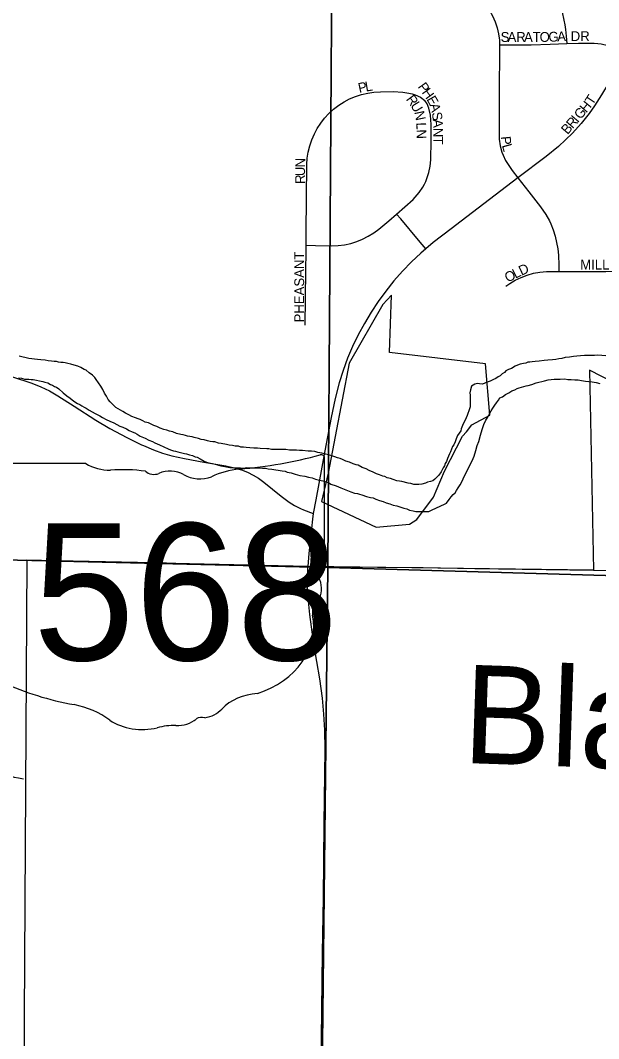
# Model space of a CAD drawing. Extents: x 1587405 to 1714697, y 1028970 to 1155083.
# Drawn here: x 1659980 to 1662922, y 1105700 to 1110877 of the extents above; entities that cross this region are included whole.
import ezdxf

# ---------------------------------------------------------------- set-up
doc = ezdxf.new("R2010")
doc.units = 0
for name, color, linetype in [('GM_X_City_Street', 7, 'Continuous'), ('GM_X_City_Street_Text', 7, 'Continuous'), ('GM_X_Corporation', 7, 'Continuous'), ('GM_X_County_Road', 7, 'Continuous'), ('GM_X_Major_River', 7, 'Continuous'), ('GM_X_Major_River_Text', 7, 'Continuous'), ('GM_X_Section', 7, 'Continuous'), ('GM_X_State_Location', 7, 'Continuous'), ('GM_X_State_Route', 7, 'Continuous'), ('GM_X_State_Shield', 7, 'Continuous')]:
    doc.layers.add(name, color=color, linetype=linetype)

msp = doc.modelspace()

# ---------------------------------------------------------------- linework, layer by layer
at = {"layer": 'GM_X_City_Street'}
for points in [[(1662541.8, 1111253.8), (1662567.2, 1111225.2), (1662598.7, 1111188.4), (1662624.1, 1111152.5), (1662654.1, 1111106.7), (1662677, 1111066.1), (1662690.8, 1111036.7), (1662699.9, 1111018.6), (1662714.3, 1110985.4), (1662724.1, 1110957.6), (1662729.8, 1110939.6), (1662735.2, 1110918.7), (1662745, 1110878.2), (1662749.1, 1110854.5), (1662752.4, 1110829.8), (1662755.8, 1110797), (1662759.4, 1110759.1)], [(1662126.5, 1111092.8), (1662154.3, 1111086.7), (1662185.9, 1111077.4), (1662215.1, 1111066.4), (1662230.4, 1111060.1), (1662244.1, 1111052.3), (1662270.7, 1111034.7), (1662306.2, 1111004.1), (1662328, 1110979.7), (1662348.3, 1110954.4), (1662366.1, 1110927.4), (1662381.9, 1110899.1), (1662395.3, 1110869.8), (1662405.5, 1110839), (1662412.6, 1110807.5), (1662416.8, 1110775.3), (1662418, 1110751.6)], [(1662418, 1110751.6), (1662415.3, 1110487.8), (1662415.1, 1110272.3), (1662420.1, 1110239.5), (1662429.3, 1110206.6), (1662435.5, 1110190.5), (1662448.4, 1110164.2), (1662481.1, 1110113.6), (1662511.3, 1110075.5)], [(1662418, 1110751.6), (1662579.1, 1110752.7), (1662674.7, 1110756.2), (1662759.4, 1110759.1)], [(1663046.3, 1110723.6), (1663001.8, 1110615.9), (1662992, 1110597.5), (1662969.6, 1110553.9), (1662936.9, 1110497.5), (1662901.3, 1110442.7), (1662872.7, 1110403), (1662831.9, 1110351.9), (1662788.3, 1110303.4), (1662753.7, 1110268.7), (1662717.5, 1110235.9), (1662654, 1110184.5), (1662511.3, 1110075.5)], [(1662759.4, 1110759.1), (1662819.1, 1110760.8), (1662849, 1110760.8), (1662898.9, 1110761.2), (1662918.2, 1110759.6), (1662933.7, 1110756.7), (1662970.6, 1110748.5), (1663046.3, 1110723.6)], [(1661433.8, 1109732.9), (1661433.2, 1109800.1), (1661437.4, 1110143.3), (1661439.7, 1110175.5), (1661444.6, 1110207.3), (1661452.4, 1110238.6), (1661462.8, 1110269.2), (1661475.6, 1110298.9), (1661490.7, 1110327.4), (1661508.2, 1110354.5), (1661527.9, 1110380), (1661549.8, 1110403.7), (1661573.7, 1110425.3), (1661599.4, 1110444.8), (1661626.6, 1110462.3), (1661655.1, 1110477.4), (1661684.8, 1110489.9), (1661715.5, 1110499.6), (1661747.1, 1110506.6), (1661779, 1110511.3), (1661811.3, 1110513.5), (1661876.5, 1110514.2), (1661925.1, 1110511.8), (1661956.9, 1110507.3), (1661972.4, 1110503.5), (1661987.6, 1110498.7), (1662015.4, 1110486.1), (1662036.9, 1110470)], [(1661894, 1109892.1), (1661977.7, 1109965.5), (1661989, 1109977), (1662009.3, 1110002.1), (1662027.3, 1110029.1), (1662035.2, 1110043.2), (1662042.2, 1110057.7), (1662048.3, 1110072.6), (1662057.8, 1110103.5), (1662064.5, 1110135.2), (1662067.9, 1110167.3), (1662070.3, 1110265.7), (1662069.3, 1110347.2), (1662066.1, 1110393.8), (1662057.6, 1110429.6), (1662049.5, 1110452), (1662036.9, 1110470)], [(1662511.3, 1110075.5), (1662221.8, 1109856.1)], [(1662511.3, 1110075.5), (1662566.5, 1110005), (1662626, 1109928.8), (1662652.4, 1109889.1), (1662671.3, 1109857.7), (1662678.2, 1109842.3), (1662690.1, 1109811.2), (1662700, 1109779.8), (1662707.4, 1109748), (1662713.3, 1109715.3), (1662717.2, 1109682.1), (1662719.5, 1109632.4), (1662719.7, 1109600.5)], [(1661433.8, 1109732.9), (1661482.1, 1109732), (1661564.1, 1109730.5), (1661596.6, 1109731.8), (1661628.8, 1109735.5), (1661660.5, 1109742.1), (1661691.5, 1109751.8), (1661721.3, 1109764.3), (1661750.1, 1109779.3), (1661777.8, 1109796.3), (1661804.1, 1109815.4), (1661854.3, 1109857.4), (1661894, 1109892.1)], [(1662042.9, 1109715.2), (1662005.7, 1109759.4), (1661914.9, 1109867.3), (1661894, 1109892.1)], [(1662221.8, 1109856.1), (1662171, 1109817.5), (1662080.3, 1109746.8), (1662042.9, 1109715.2)], [(1661429.1, 1109327.6), (1661431.7, 1109604), (1661434, 1109702), (1661433.8, 1109732.9)], [(1662042.9, 1109715.2), (1662017.6, 1109693.7), (1661969.5, 1109648.8), (1661923.7, 1109601.6), (1661880.3, 1109552.1), (1661839.2, 1109500.6), (1661800.5, 1109447.5), (1661764.1, 1109392.7), (1661730.1, 1109336.3), (1661698.9, 1109278.4), (1661670.3, 1109219.1), (1661644.7, 1109158.4), (1661622.2, 1109096.6), (1661602.6, 1109033.8), (1661581.9, 1108954.2), (1661561.4, 1108857.9), (1661529.6, 1108687.9)], [(1662450.1, 1109525.4), (1662469.1, 1109539), (1662497.6, 1109555.7), (1662527.5, 1109569.9), (1662558.4, 1109581.6), (1662590.2, 1109590.6), (1662622.7, 1109596.6), (1662655.6, 1109599.2), (1662719.7, 1109600.5)], [(1662719.7, 1109600.5), (1663085.7, 1109600.5)], [(1659890.8, 1109080.8), (1659946.4, 1109063.2), (1660039.6, 1109031.9), (1660085.2, 1109014.1), (1660129.2, 1108993), (1660171.4, 1108968.5), (1660253.8, 1108914.5), (1660364.8, 1108844), (1660435.7, 1108802.3), (1660522.5, 1108755.2), (1660596.5, 1108719.3), (1660606.9, 1108714.9)], [(1660606.9, 1108714.9), (1660657.2, 1108693.5), (1660703.8, 1108676.6), (1660751.3, 1108662.5), (1660815.7, 1108648.6), (1660912.9, 1108631.3), (1661025.9, 1108611.1), (1661061.7, 1108603)], [(1661529.6, 1108687.9), (1661482.9, 1108438.8), (1661470.3, 1108369.9)], [(1661061.7, 1108603), (1661073.7, 1108600.2), (1661104.8, 1108591), (1661135, 1108579.4), (1661164, 1108565.2), (1661191.7, 1108548.4), (1661218.1, 1108529.4), (1661307.4, 1108457.1), (1661347.2, 1108427.6), (1661375.2, 1108409.9), (1661404.9, 1108394.6), (1661421.1, 1108388.9), (1661470.3, 1108369.9)], [(1661470.3, 1108369.9), (1661466.4, 1108340.5), (1661460.4, 1108292.5), (1661454.9, 1108243.8), (1661451.9, 1108211.2), (1661447.5, 1108165.4), (1661443.2, 1108100.6)], [(1659762.4, 1107188), (1659852.3, 1107091.3), (1659872.8, 1107072.4), (1659894.2, 1107054.7), (1659918.5, 1107040.7), (1659933.9, 1107034), (1659949.7, 1107029), (1659970.4, 1107025.2), (1659996.9, 1107020.8)]]:
    msp.add_lwpolyline(points, dxfattribs=at)
at = {"layer": 'GM_X_Corporation'}
msp.add_lwpolyline([(1661512.3, 1108430.8), (1661790.4, 1108299.7), (1661959.8, 1108314.6), (1661997.1, 1108339.8), (1662081.3, 1108451.7), (1662138, 1108585.2), (1662228.7, 1108763.5), (1662249.6, 1108785.1), (1662277.2, 1108820.6), (1662367.5, 1108868.7), (1662346.6, 1109130.7), (1661858.4, 1109187.2), (1661868.6, 1109479.2), (1661823.6, 1109432), (1661652.7, 1109133.7), (1661545.5, 1108575.1)], close=True, dxfattribs=at)
msp.add_lwpolyline([(1663004.5, 1109032.1), (1662875.8, 1109099), (1662896.1, 1108080.8), (1661443.2, 1108100.6), (1660013.6, 1108132.7), (1659992.5, 1104646)], dxfattribs=at)
at = {"layer": 'GM_X_County_Road'}
msp.add_lwpolyline([(1661504.1, 1104972.2), (1661517.3, 1106136.7), (1661521.5, 1106415.5), (1661525.4, 1106792.8), (1661529.9, 1107170), (1661528.4, 1107268.2), (1661524.2, 1107349.9), (1661516.6, 1107431.3), (1661503.2, 1107528.6), (1661472.8, 1107704.5), (1661452, 1107856.7), (1661445.2, 1107923.5), (1661441.4, 1107990.6), (1661441.7, 1108050.6), (1661442.3, 1108072.5), (1661443.2, 1108100.6)], dxfattribs=at)
at = {"layer": 'GM_X_Major_River'}
for points in [[(1659987.3, 1109166), (1659975.2, 1109170.1)], [(1661548, 1108667.4), (1661532, 1108671.6), (1661513.9, 1108675.9), (1661493.8, 1108680.2), (1661477.7, 1108684.4), (1661461.7, 1108686.6), (1661443.5, 1108686.8), (1661415.4, 1108689.2), (1661399.3, 1108689.4), (1661385.2, 1108691.6), (1661373.1, 1108691.8), (1661361, 1108691.9), (1661348.9, 1108692.1), (1661330.8, 1108694.3), (1661312.7, 1108694.6), (1661294.6, 1108694.8), (1661276.5, 1108695.1), (1661258.3, 1108695.3), (1661244.3, 1108697.5), (1661234.2, 1108697.6), (1661200, 1108700.1), (1661185.9, 1108702.3), (1661167.8, 1108702.5), (1661147.6, 1108702.8), (1661129.6, 1108705), (1661115.5, 1108707.2), (1661101.4, 1108707.4), (1661089.3, 1108711.6), (1661073.2, 1108711.8), (1661059.2, 1108716), (1661043.1, 1108716.2), (1661029, 1108720.4), (1661000.9, 1108724.8), (1660988.8, 1108726.9), (1660968.8, 1108733.2), (1660958.7, 1108733.4), (1660946.6, 1108735.5), (1660932.6, 1108739.7), (1660914.5, 1108744), (1660900.4, 1108746.2), (1660886.4, 1108750.4), (1660864.3, 1108756.7), (1660854.3, 1108758.8), (1660842.2, 1108761), (1660830.2, 1108763.2), (1660820.1, 1108765.3), (1660808.1, 1108769.5), (1660796, 1108771.7), (1660773.9, 1108776), (1660755.9, 1108784.2), (1660739.8, 1108788.5), (1660725.8, 1108792.7), (1660709.7, 1108796.9), (1660691.7, 1108803.2), (1660673.7, 1108811.4), (1660659.6, 1108817.6), (1660645.6, 1108823.9), (1660631.6, 1108830.1), (1660615.5, 1108834.3), (1660603.5, 1108840.5), (1660589.5, 1108846.7), (1660579.5, 1108850.8), (1660565.5, 1108855.1), (1660547.4, 1108863.3), (1660531.4, 1108871.6), (1660515.4, 1108879.8), (1660501.4, 1108888), (1660465.4, 1108908.6), (1660453.5, 1108920.8), (1660437.6, 1108937.1), (1660427.7, 1108949.3), (1660417.8, 1108965.5), (1660407.9, 1108981.7), (1660400.1, 1108999.8), (1660390.2, 1109016.1), (1660378.4, 1109034.3), (1660366.5, 1109050.5), (1660358.6, 1109060.7), (1660346.6, 1109072.9), (1660330.7, 1109085.1), (1660314.7, 1109097.4), (1660304.7, 1109101.6), (1660288.7, 1109111.8), (1660272.7, 1109118), (1660254.6, 1109124.3), (1660236.6, 1109128.6), (1660222.5, 1109132.8), (1660208.4, 1109135), (1660198.4, 1109137.1), (1660186.3, 1109137.3), (1660174.3, 1109139.4), (1660164.2, 1109141.6), (1660152.1, 1109141.7), (1660138.1, 1109143.9), (1660122, 1109146.1), (1660105.9, 1109148.4), (1660083.8, 1109150.7), (1660067.7, 1109152.9), (1660023.4, 1109157.5), (1660009.4, 1109161.7), (1659987.3, 1109166)], [(1662750.7, 1109161.9), (1662734.6, 1109158.1), (1662718.4, 1109156.3), (1662704.3, 1109152.5), (1662686.1, 1109150.7), (1662663.9, 1109149), (1662643.8, 1109147.2), (1662619.6, 1109143.6), (1662599.4, 1109141.8), (1662583.3, 1109140), (1662571.2, 1109138.2), (1662561.1, 1109138.3), (1662551, 1109134.4), (1662538.9, 1109132.6), (1662522.7, 1109128.8), (1662508.5, 1109122.9), (1662496.4, 1109119), (1662478.1, 1109107.2), (1662463.9, 1109101.4), (1662449.8, 1109095.6), (1662443.6, 1109085.6), (1662431.4, 1109079.7), (1662421.2, 1109069.8), (1662411.1, 1109063.9), (1662398.9, 1109056), (1662386.7, 1109050.2), (1662370.5, 1109042.3), (1662354.4, 1109036.5), (1662330.1, 1109026.8), (1662316, 1109029), (1662303.9, 1109031.2), (1662291.8, 1109027.3), (1662275.6, 1109017.5), (1662269.3, 1108997.5), (1662267.1, 1108983.4), (1662268.9, 1108971.3), (1662268.8, 1108961.3), (1662268.6, 1108949.3), (1662268.5, 1108939.2), (1662268.3, 1108923.1), (1662268.2, 1108911.1), (1662264, 1108901.1), (1662253.5, 1108867.1), (1662247.3, 1108855.1), (1662241.1, 1108841.1), (1662232.8, 1108825.2), (1662222.4, 1108799.2), (1662220.3, 1108789.2), (1662212.1, 1108777.2), (1662203.9, 1108765.3), (1662197.6, 1108749.3), (1662191.4, 1108733.3), (1662185.2, 1108719.3), (1662179, 1108709.3), (1662172.8, 1108697.4), (1662168.6, 1108683.4), (1662162.4, 1108673.4), (1662158.3, 1108661.4), (1662152.1, 1108649.4), (1662147.8, 1108633.4), (1662141.7, 1108623.5), (1662137.5, 1108611.5), (1662131.3, 1108601.5), (1662121, 1108581.5), (1662108.7, 1108563.6), (1662088.3, 1108543.8), (1662078.1, 1108535.9), (1662066, 1108532), (1662051.8, 1108528.2), (1662041.7, 1108524.3), (1662021.5, 1108518.6), (1662007.4, 1108516.7), (1661997.3, 1108516.9), (1661981.2, 1108517.1), (1661967.2, 1108521.3), (1661953.1, 1108523.5), (1661921, 1108531.9), (1661908.9, 1108534.1), (1661894.8, 1108536.3), (1661876.8, 1108542.6), (1661862.7, 1108546.8), (1661846.7, 1108551), (1661834.7, 1108557.2), (1661824.6, 1108559.3), (1661806.6, 1108565.6), (1661792.6, 1108571.8), (1661774.5, 1108580.1), (1661754.5, 1108588.3), (1661738.5, 1108596.6), (1661718.4, 1108602.9), (1661698.4, 1108615.2), (1661688.4, 1108617.3), (1661672.3, 1108621.6), (1661654.3, 1108629.8), (1661636.3, 1108636.1), (1661618.2, 1108644.4), (1661606.2, 1108648.6), (1661594.2, 1108652.7), (1661580.1, 1108656.9), (1661564.1, 1108663.2), (1661548, 1108667.4)], [(1662980.4, 1109169), (1662916, 1109173.8), (1662899.9, 1109172), (1662883.8, 1109172.2), (1662865.7, 1109172.5), (1662849.6, 1109172.7), (1662829.4, 1109170.9), (1662811.2, 1109169.2), (1662793.1, 1109167.4), (1662772.9, 1109163.6), (1662750.7, 1109161.9)], [(1659971.8, 1109059.7), (1659985.9, 1109057.5), (1660002, 1109053.3), (1660012, 1109053.1), (1660024.1, 1109053), (1660036.2, 1109050.8), (1660046.2, 1109050.7), (1660094.4, 1109040), (1660104.5, 1109037.9), (1660120.5, 1109033.6), (1660134.5, 1109025.4), (1660144.6, 1109021.3), (1660154.6, 1109015.1), (1660164.6, 1109011), (1660176.6, 1109002.8), (1660198.5, 1108982.4), (1660216.4, 1108968.1), (1660234.4, 1108955.8)], [(1661895.2, 1108407.7), (1661905.3, 1108405.6), (1661915.3, 1108401.4), (1661931.3, 1108397.2), (1661945.4, 1108393), (1661959.4, 1108386.8), (1661977.5, 1108382.5), (1661991.6, 1108380.3), (1662001.6, 1108380.2), (1662015.7, 1108380), (1662031.8, 1108379.8), (1662047.9, 1108379.6), (1662058, 1108379.4), (1662074.2, 1108387.3), (1662137, 1108416.6), (1662147.2, 1108422.5), (1662161.5, 1108440.4), (1662171.8, 1108454.3), (1662182, 1108466.2), (1662192.2, 1108474.1), (1662198.3, 1108486.1), (1662206.6, 1108500.1), (1662216.9, 1108516), (1662227.1, 1108533.9), (1662237.5, 1108557.9), (1662251.9, 1108583.8), (1662264.4, 1108611.8), (1662278.8, 1108637.7), (1662289.2, 1108661.7), (1662297.6, 1108689.7), (1662304, 1108715.8), (1662312.3, 1108735.7), (1662320.7, 1108767.8), (1662329.1, 1108795.8), (1662337.5, 1108821.8), (1662347.9, 1108843.8), (1662358.2, 1108859.7), (1662366.4, 1108875.6), (1662374.7, 1108891.6), (1662382.9, 1108905.6), (1662393.2, 1108919.5), (1662401.4, 1108931.4), (1662411.6, 1108945.4), (1662419.8, 1108957.3), (1662432, 1108963.2), (1662448.2, 1108975), (1662464.4, 1108982.9), (1662480.7, 1108992.7), (1662494.9, 1108998.5), (1662507, 1109004.4), (1662517.1, 1109008.3), (1662553.5, 1109017.8), (1662563.6, 1109019.7), (1662581.8, 1109025.5), (1662604.1, 1109033.2), (1662618.2, 1109037.1), (1662632.4, 1109040.9), (1662646.5, 1109044.8), (1662664.7, 1109048.5), (1662680.8, 1109050.3), (1662694.9, 1109052.2), (1662709, 1109052), (1662725.2, 1109051.8), (1662749.3, 1109053.4), (1662765.4, 1109051.2), (1662781.5, 1109051), (1662799.7, 1109048.8), (1662817.8, 1109048.5), (1662833.9, 1109046.3), (1662853.9, 1109042), (1662872, 1109039.8), (1662888.2, 1109039.6), (1662908.2, 1109035.3), (1662928.3, 1109031)], [(1660234.4, 1108955.8), (1660244.3, 1108947.6), (1660258.3, 1108937.4), (1660270.3, 1108929.2), (1660282.3, 1108923.1), (1660292.3, 1108916.9), (1660304.3, 1108910.7), (1660314.3, 1108904.6), (1660330.3, 1108894.3), (1660346.3, 1108886), (1660360.3, 1108877.8), (1660374.3, 1108871.6), (1660384.3, 1108865.5), (1660398.3, 1108857.2), (1660416.3, 1108847), (1660436.3, 1108838.6), (1660456.4, 1108830.4), (1660470.4, 1108822.1), (1660486.4, 1108813.9), (1660502.4, 1108807.7), (1660520.4, 1108799.4), (1660534.4, 1108791.2), (1660548.4, 1108784.9), (1660562.5, 1108778.8), (1660574.5, 1108772.6), (1660590.5, 1108762.3), (1660614.5, 1108751.9), (1660634.5, 1108741.6), (1660652.6, 1108735.4), (1660664.6, 1108729.2), (1660676.6, 1108723), (1660688.6, 1108718.8), (1660732.7, 1108698.2), (1660744.7, 1108694), (1660758.7, 1108687.8), (1660768.8, 1108685.6), (1660780.8, 1108683.5), (1660794.9, 1108679.3), (1660815, 1108675), (1660825, 1108672.8), (1660841.1, 1108668.6), (1660855.1, 1108664.4), (1660869.1, 1108658.2), (1660879.2, 1108656.1), (1660895.2, 1108647.8), (1660915.2, 1108635.5), (1660927.2, 1108631.3), (1660939.2, 1108627.2), (1660957.3, 1108622.9), (1660971.4, 1108620.7), (1660983.4, 1108616.5), (1660999.5, 1108612.3), (1661019.6, 1108608), (1661045.7, 1108603.7), (1661065.8, 1108601.4), (1661083.9, 1108601.1), (1661100, 1108600.9), (1661116.1, 1108600.7), (1661130.3, 1108602.6), (1661142.4, 1108602.4), (1661158.5, 1108602.2), (1661172.6, 1108602), (1661182.6, 1108601.9), (1661192.7, 1108601.7), (1661212.8, 1108599.5), (1661226.9, 1108599.3), (1661241, 1108597.1), (1661259.1, 1108594.8), (1661311.3, 1108586.1), (1661327.4, 1108583.9), (1661337.4, 1108579.8), (1661357.5, 1108575.5), (1661377.6, 1108569.2), (1661401.7, 1108562.8), (1661427.8, 1108558.5), (1661445.9, 1108554.2), (1661464, 1108550), (1661482, 1108543.7), (1661502.1, 1108539.4), (1661518.2, 1108535.2), (1661534.2, 1108531), (1661548.3, 1108526.8), (1661560.3, 1108518.6), (1661586.3, 1108510.2), (1661610.4, 1108499.8), (1661636.4, 1108489.4), (1661660.5, 1108479.1), (1661680.5, 1108472.8), (1661694.6, 1108470.6), (1661704.6, 1108468.5), (1661716.7, 1108464.3), (1661740.7, 1108455.9), (1661760.8, 1108451.6), (1661774.9, 1108449.5), (1661788.9, 1108443.2), (1661806.9, 1108435), (1661825, 1108430.7), (1661841.1, 1108424.5), (1661859.1, 1108418.2), (1661877.1, 1108412), (1661895.2, 1108407.7)]]:
    msp.add_lwpolyline(points, dxfattribs=at)
at = {"layer": 'GM_X_Section'}
for points in [[(1661579.6, 1113384), (1661543.6, 1108095.1), (1656163.1, 1108222.1), (1656195.7, 1113439)], [(1666972.8, 1113204.7), (1666899, 1107940.3), (1661543.6, 1108095.1), (1661579.6, 1113384)], [(1656163.1, 1108222.1), (1661543.6, 1108095.1), (1661485.6, 1102806.5), (1656161.5, 1102928.9)], [(1661543.6, 1108095.1), (1666899, 1107940.3), (1666847.1, 1102659.7), (1661485.6, 1102806.5)]]:
    msp.add_lwpolyline(points, close=True, dxfattribs=at)
at = {"layer": 'GM_X_State_Route'}
for points in [[(1656035.7, 1108199.5), (1656325.2, 1108195.9), (1656356, 1108195.6), (1656552, 1108193.7), (1656869.5, 1108188.3), (1656953.2, 1108186.9), (1656992.7, 1108184.8), (1657126.1, 1108182), (1657172.6, 1108181), (1657520.3, 1108176), (1657699.9, 1108173.4), (1657729.2, 1108173), (1658096.3, 1108167.5), (1658171.1, 1108166.4), (1658334.8, 1108163.8), (1658629.3, 1108158.4), (1659028.2, 1108148.9), (1659349.6, 1108141.1), (1659608.8, 1108137.4), (1659742.5, 1108137.3), (1660013.6, 1108132.7)], [(1660013.6, 1108132.7), (1660167.6, 1108130), (1660576.4, 1108122.3), (1660638.4, 1108120.9)], [(1660638.4, 1108120.9), (1660723.5, 1108119.1), (1661011.4, 1108109), (1661156.6, 1108104.9), (1661167.8, 1108104.8)], [(1661167.8, 1108104.8), (1661443.2, 1108100.6)], [(1661443.2, 1108100.6), (1661533, 1108099.7)], [(1661533, 1108099.7), (1661797.2, 1108097.1)], [(1661797.2, 1108097.1), (1662029.2, 1108094.8), (1662291.4, 1108090.5), (1662896.1, 1108080.8), (1662898, 1108080.7), (1663340.5, 1108071), (1663602.7, 1108064.3), (1663832.2, 1108059.9), (1663856, 1108059.2)]]:
    msp.add_lwpolyline(points, dxfattribs=at)
at = {"layer": 'GM_X_State_Shield'}
for p, q in [((1661527.4, 1108097.3), (1661527.4, 1108650.1)), ((1660314, 1108623.9), (1659804.4, 1108623.9)), ((1661527.3, 1108097.5), (1661527.4, 1108097.3))]:
    msp.add_line(p, q, dxfattribs=at)
for centre, major_axis, start_param, end_param in [((1660907.5, 1110064.4), (1845.5, 0), 4.814394, 5.042369), ((1661508.1, 1108652.4), (19.4, 0), 6.141152, 7.989035), ((1660435.4, 1108746.5), (195.5, 0), 4.042523, 4.731795), ((1660500.2, 1108030.7), (702, 0), 1.404758, 1.657858), ((1660742.4, 1108491.3), (117.3, 0), 0.950623, 2.079405), ((1661142.9, 1108301.2), (371.3, 0), 1.699011, 2.107814), ((1660659.6, 1108613.4), (56.4, 0), 3.836095, 5.185415), ((1660893.8, 1108658.8), (141.1, 0), 4.081561, 5.145723), ((1661523, 1108056.7), (30, 0), 1.883978, 3.671073), ((1661506.8, 1108095.2), (20.7, 0), 5.05454, 6.418171), ((1661332.2, 1107986.9), (180, 0), 5.934695, 6.695948), ((1661596.8, 1107866), (130.9, 0), 2.387724, 3.262537), ((1661010.9, 1107795.7), (461.6, 0), 5.101752, 6.440018), ((1660548.8, 1108437.4), (1332.7, 0), 4.195997, 4.488961), ((1661205.6, 1107252.4), (252.8, 0), 1.647645, 2.488434), ((1660151.5, 1107074.4), (417, 0), 0.823519, 1.323587), ((1660885.3, 1107446.7), (149.1, 0), 4.937069, 5.64225), ((1660602.4, 1107482.9), (264.6, 0), 4.026481, 4.996735), ((1660774.7, 1107403.7), (141, 0), 4.691044, 5.507374), ((1660902.2, 1107301.4), (39.7, 0), 1.147584, 2.315152), ((1660755.3, 1107117.5), (217.4, 0), 1.495662, 1.94098)]:
    msp.add_ellipse(centre, major_axis=major_axis, ratio=0.8, start_param=start_param, end_param=end_param, dxfattribs=at)

# ---------------------------------------------------------------- texts
at = {"layer": 'GM_X_City_Street_Text'}
for s, rotation, p in [('S', 0.0273, (1662423.2, 1110767.1)), ('A', 0, (1662458.4, 1110767.1)), ('R', 0.0178, (1662502.4, 1110767.1)), ('A', 0.0154, (1662542, 1110767.1)), ('T', 0, (1662586, 1110767.1)), ('O', 0.2295, (1662621.4, 1110767.1)), ('G', 2.1006, (1662667.1, 1110767.4)), ('A', 2.8345, (1662711.8, 1110769)), ('DR', 0, (1662779.6, 1110771.5)), ('P', 11.9421, (1661703.8, 1110507.2)), ('L', 9.4129, (1661737.7, 1110514.4)), ('P', 305.3502, (1661999.5, 1110538.9)), ('H', 305.3584, (1662019.9, 1110510.2)), ('R', 306.1755, (1661939.7, 1110475.3)), ('U', 301.2711, (1661962.5, 1110444.3)), ('E', 299.8296, (1662044.7, 1110475.4)), ('H', 50.0132, (1662858.3, 1110403.7)), ('T', 56.5398, (1662890.3, 1110442.4)), ('N', 281.9528, (1661983.7, 1110410.8)), ('A', 285.5791, (1662060.9, 1110447.9)), ('S', 279.4399, (1662072.4, 1110406.9)), ('G', 49.4682, (1662829.4, 1110369.9)), ('L', 272.1585, (1661994, 1110356.9)), ('A', 273.0174, (1662078, 1110373.6)), ('B', 49.4698, (1662763.6, 1110293)), ('R', 49.4731, (1662789.4, 1110323.1)), ('I', 49.4734, (1662815.1, 1110353.2)), ('N', 270.2405, (1661995.3, 1110322.1)), ('N', 270.3061, (1662080.3, 1110330.3)), ('T', 270, (1662080.6, 1110286.4)), ('P', 275.61, (1662423.8, 1110285.6)), ('L', 285.8804, (1662429, 1110241.1)), ('N', 88.8416, (1661428.3, 1110128.2)), ('U', 89.8688, (1661428.2, 1110084.4)), ('R', 89.8785, (1661428.2, 1110044.9)), ('PHEASANT', 90, (1661423.7, 1109340.9)), ('D', 25.0499, (1662529.2, 1109577.9)), ('MILL', 0, (1662828, 1109609.9)), ('O', 26.3891, (1662458.5, 1109542.9)), ('L', 26.3818, (1662497.9, 1109562.4))]:
    msp.add_text(s, height=50, rotation=rotation, dxfattribs=at).set_placement(p)
at = {"layer": 'GM_X_Major_River_Text'}
msp.add_text('Blanchard', height=500.2, rotation=358.0262, dxfattribs=at).set_placement((1662225.8, 1107101.5))
at = {"layer": 'GM_X_State_Location'}
for s in ['s', 'r']:
    msp.add_text(s, height=1, dxfattribs=at).set_placement((1660637.8, 1108007.1))
msp.add_text('568', height=1, rotation=0, dxfattribs=at).set_placement((1660284.8, 1107934.4))
at = {"layer": 'GM_X_State_Shield'}
msp.add_text('568', height=696.1, dxfattribs=at).set_placement((1660044.5, 1107623.6))

doc.saveas('drawing.dxf')
